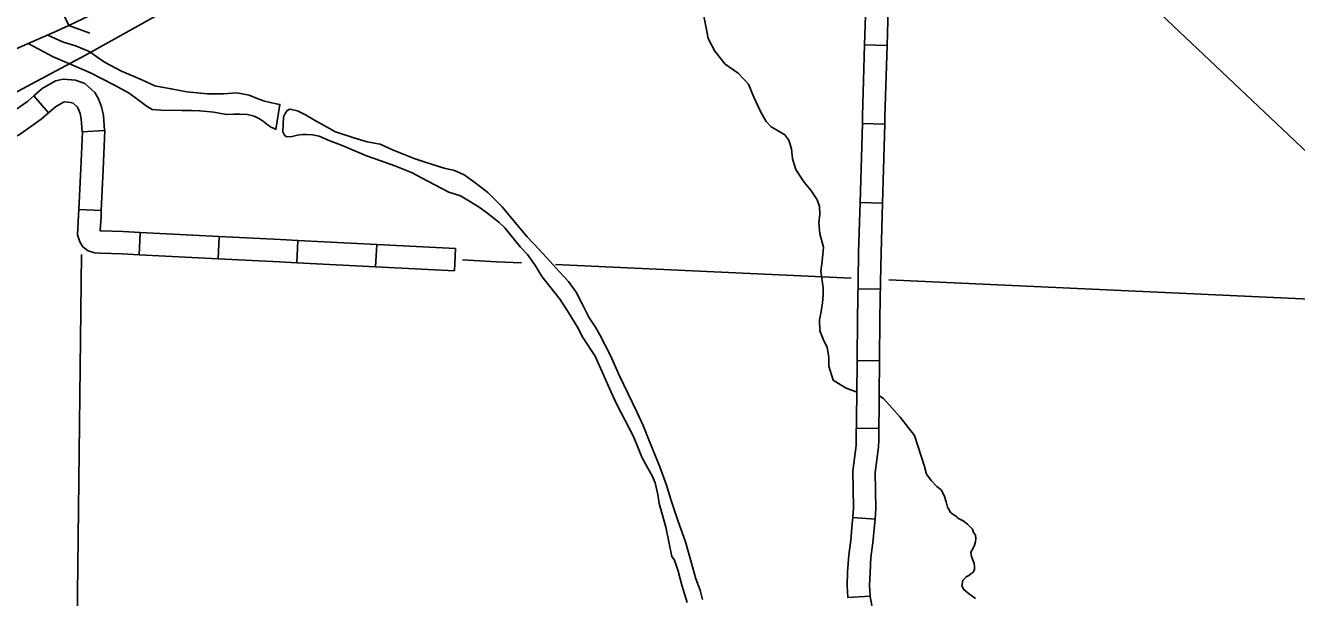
# Model space of a CAD drawing. Extents: x 1196286 to 1268366, y 2040822 to 2082115.
# Drawn here: x 1230571 to 1233761, y 2056680 to 2058115 of the extents above; entities that cross this region are included whole.
import ezdxf

# ---------------------------------------------------------------- set-up
doc = ezdxf.new("R2010")
doc.units = 0
for name, color, linetype in [('60', 7, 'Continuous'), ('61', 7, 'Continuous'), ('62', 7, 'Continuous'), ('Level 76', 7, 'Continuous'), ('Level 8', 7, 'Continuous'), ('Level 81', 7, 'Continuous'), ('Level 84', 7, 'Continuous')]:
    doc.layers.add(name, color=color, linetype=linetype)

msp = doc.modelspace()

# ---------------------------------------------------------------- linework, layer by layer
at = {"layer": '60'}
for points in [[(1230712, 2057540.5), (1230694.1, 2055979.1)], [(1231816.2, 2057519.4), (1231753, 2057522.4), (1231667.8, 2057526.7)], [(1232643.1, 2057481), (1231901.3, 2057515.5)], [(1234212.5, 2057409.1), (1232737.8, 2057476.7)]]:
    msp.add_lwpolyline(points, dxfattribs=at)
at = {"layer": '61'}
for p, q in [((1232676.9, 2058066.8), (1232733.1, 2058065.1)), ((1230629.7, 2057896.2), (1230592.9, 2057938.7)), ((1230713.5, 2057848.4), (1230769.7, 2057851.7)), ((1232727.4, 2057867.2), (1232671.2, 2057868.8)), ((1232721.7, 2057669.3), (1232665.5, 2057670.9)), ((1230705.6, 2057653.5), (1230761.8, 2057650.9)), ((1230856.9, 2057539.7), (1230859.7, 2057595.8)), ((1231054.6, 2057529.6), (1231057.5, 2057585.8)), ((1231252.4, 2057519.6), (1231255.2, 2057575.8)), ((1231450.1, 2057509.6), (1231453, 2057565.8)), ((1231647.9, 2057499.5), (1231650.7, 2057555.7)), ((1232716.6, 2057453.7), (1232660.3, 2057454.7)), ((1232658, 2057274.5), (1232714.2, 2057273.9)), ((1232712.5, 2057104.2), (1232656.3, 2057104.8)), ((1232703.1, 2056876.7), (1232647, 2056881.1)), ((1232703.1, 2056876.7), (1232703.1, 2056876.7)), ((1232691, 2056683.3), (1232634.9, 2056679.9))]:
    msp.add_line(p, q, dxfattribs=at)
for points in [[(1232682.6, 2058264.7), (1232680.4, 2058189.8), (1232676.9, 2058066.8)], [(1232733.1, 2058065.1), (1232736.7, 2058188.1), (1232738.8, 2058263.1)], [(1232671.2, 2057868.8), (1232671.8, 2057888), (1232676.9, 2058066.8)], [(1232727.4, 2057867.2), (1232728, 2057886.4), (1232733.1, 2058065.1)], [(1230592.9, 2057938.7), (1230613.8, 2057956.8), (1230646.5, 2057975.9), (1230666.5, 2057979.9), (1230696.8, 2057977.4), (1230720.4, 2057969.1), (1230745.2, 2057947), (1230754.9, 2057930.7), (1230762.4, 2057910.6), (1230767.4, 2057888.9), (1230769.7, 2057851.7)], [(1230535.6, 2057895.7), (1230576.4, 2057924.4), (1230592.9, 2057938.7)], [(1230629.7, 2057896.2), (1230646.7, 2057910.9), (1230666.7, 2057922.6), (1230669.7, 2057923.2), (1230684.9, 2057921.9), (1230691.3, 2057919.7), (1230701.3, 2057910.8), (1230704, 2057906.3), (1230708.4, 2057894.5), (1230711.5, 2057880.9), (1230713.5, 2057848.4)], [(1230446.4, 2057799.4), (1230480, 2057810), (1230555.4, 2057840.9), (1230611.1, 2057880), (1230629.7, 2057896.2)], [(1230714.4, 2057848.4), (1230710.3, 2057756.2), (1230705.6, 2057653.5)], [(1230770.8, 2057851.8), (1230766.5, 2057753.7), (1230761.8, 2057650.9)], [(1232665.5, 2057670.9), (1232671.2, 2057868.8)], [(1232721.7, 2057669.3), (1232727.4, 2057867.2)], [(1232665.5, 2057670.9), (1232661.9, 2057546.2), (1232660.6, 2057472.7)], [(1232716.9, 2057471.7), (1232718.2, 2057544.9), (1232721.7, 2057669.3)], [(1230705.6, 2057653.5), (1230705, 2057639.2), (1230701.8, 2057589.5), (1230707.6, 2057572.6), (1230715.8, 2057559.9), (1230729.2, 2057549.8), (1230744.4, 2057545), (1230759.4, 2057543.8), (1230814.5, 2057541.8), (1230856.9, 2057539.7)], [(1230761.8, 2057650.9), (1230761.2, 2057636.1), (1230758.8, 2057600.2), (1230762.7, 2057599.9), (1230817, 2057598), (1230859.7, 2057595.8)], [(1230859.7, 2057595.8), (1231057.5, 2057585.8)], [(1231057.5, 2057585.8), (1231211.6, 2057578), (1231255.2, 2057575.8)], [(1231255.2, 2057575.8), (1231453, 2057565.8)], [(1231453, 2057565.8), (1231650.7, 2057555.7)], [(1230856.9, 2057539.7), (1231054.6, 2057529.6)], [(1231054.6, 2057529.6), (1231208.8, 2057521.8), (1231252.4, 2057519.6)], [(1231252.4, 2057519.6), (1231450.1, 2057509.6)], [(1231450.1, 2057509.6), (1231647.9, 2057499.5)], [(1232660.6, 2057472.7), (1232659, 2057381.3), (1232658, 2057274.5)], [(1232714.2, 2057273.9), (1232715.3, 2057380.6), (1232716.9, 2057471.7)], [(1232656, 2057076.5), (1232657.1, 2057189.1), (1232658, 2057274.5)], [(1232712.3, 2057075.9), (1232713.4, 2057188.5), (1232714.2, 2057273.9)], [(1232647, 2056881.1), (1232648.8, 2056905.3), (1232647.1, 2056997.2), (1232655.9, 2057061.3), (1232656, 2057076.5)], [(1232703.1, 2056876.7), (1232705.1, 2056903.7), (1232703.4, 2056993.9), (1232712.1, 2057057.1), (1232712.3, 2057075.9)], [(1232647, 2056881.1), (1232645.8, 2056865.6), (1232641.9, 2056823.9), (1232636.9, 2056786.7), (1232634.3, 2056744.7), (1232633.1, 2056710), (1232634.9, 2056679.9)], [(1232691, 2056683.3), (1232689.4, 2056710.6), (1232690.5, 2056742), (1232692.9, 2056781.2), (1232697.8, 2056817.5), (1232701.8, 2056860.8), (1232703.1, 2056876.7)], [(1232699.7, 2056486.7), (1232694.6, 2056542.2), (1232694.9, 2056589.5), (1232695.7, 2056626.1), (1232694.6, 2056659.9), (1232691.1, 2056682.4), (1232691, 2056683.3)]]:
    msp.add_lwpolyline(points, dxfattribs=at)
at = {"layer": '62'}
for points in [[(1232272.3, 2058142.4), (1232279.4, 2058108.9), (1232284.6, 2058082.1), (1232301.1, 2058050.3), (1232327.2, 2058018), (1232359.5, 2057995.3), (1232385.3, 2057967.5), (1232399.1, 2057935.4), (1232416.2, 2057897.9), (1232429.8, 2057874), (1232442.7, 2057861), (1232459.8, 2057851), (1232476.9, 2057841), (1232486.8, 2057827), (1232493.6, 2057805.4), (1232496.3, 2057780.2), (1232504.2, 2057753.8), (1232522.5, 2057725.3), (1232543.5, 2057699.1), (1232557.8, 2057677.8), (1232564, 2057660.8), (1232564.5, 2057641.6), (1232562.3, 2057619.8), (1232564.9, 2057592.4), (1232573.8, 2057559.1), (1232570, 2057523.5), (1232567.4, 2057498.7), (1232573.2, 2057456.9), (1232573, 2057438.1), (1232571.6, 2057419.3), (1232567.9, 2057397.9), (1232563.9, 2057376.9), (1232564.6, 2057349.1), (1232573, 2057328.3), (1232583.2, 2057307.4), (1232587.3, 2057282.9), (1232586.7, 2057260.4), (1232598.2, 2057225.2), (1232611.5, 2057216.8), (1232630.5, 2057205.6), (1232655.4, 2057196.3)], [(1230578.2, 2058069.7), (1230641.2, 2058036.5), (1230734.8, 2057995.9), (1230793.1, 2057966.4), (1230831.9, 2057945.5), (1230858, 2057925.6), (1230874.5, 2057913.6)], [(1230895.8, 2057963.4), (1230863.1, 2057978.8), (1230812.4, 2058000.3), (1230769.7, 2058023.3), (1230731.1, 2058050), (1230699.9, 2058062.9), (1230664.6, 2058074.1), (1230627.6, 2058091)], [(1230874.5, 2057913.6), (1230889.1, 2057904.4), (1230911.2, 2057902.6), (1230963.6, 2057901.5), (1230967.8, 2057901.4), (1230988.4, 2057901.9), (1231008.2, 2057900.9), (1231027.3, 2057899.1), (1231044.1, 2057897.3), (1231062.1, 2057894.1), (1231076.6, 2057891.6), (1231094.3, 2057892.9), (1231109.6, 2057892.3), (1231128.7, 2057891.3), (1231145.1, 2057887.3), (1231157.4, 2057881.5), (1231167.8, 2057875), (1231174.1, 2057869.6), (1231181.5, 2057864.2), (1231188.6, 2057858.9), (1231193.8, 2057857.3), (1231200.1, 2057854.2), (1231209.9, 2057916.9), (1231208.1, 2057916.5), (1231201, 2057918.1), (1231185.7, 2057922.1), (1231171.5, 2057925.3), (1231152.8, 2057931.6), (1231133.1, 2057940.1), (1231102.1, 2057945.8), (1231068, 2057943.3), (1231027.9, 2057943.8), (1230976.6, 2057948.3), (1230941.1, 2057954.8), (1230900, 2057962.5), (1230895.8, 2057963.4)], [(1232231.4, 2056667.4), (1232218.1, 2056710.8), (1232208.9, 2056745.9), (1232199.5, 2056773.5), (1232193.2, 2056782.6), (1232178.5, 2056856.9), (1232167.8, 2056892.4), (1232161.7, 2056916.2), (1232158.3, 2056938.4), (1232151.5, 2056967.4), (1232143.5, 2056985.6), (1232132.6, 2057004.9), (1232117.6, 2057032.2), (1232106, 2057061.7), (1232096.2, 2057085.5), (1232054.9, 2057164), (1232040, 2057196.9), (1232021.1, 2057240.4), (1232011.3, 2057262.7), (1232000.8, 2057285.4), (1231970.3, 2057332.1), (1231956.4, 2057358.6), (1231933.7, 2057395), (1231912.8, 2057427.3), (1231867.5, 2057484.7), (1231849.9, 2057514.3), (1231830.8, 2057540.1), (1231813.1, 2057559.9), (1231774.4, 2057607.1), (1231758.8, 2057621.6), (1231728.1, 2057645.7), (1231712.1, 2057657.2), (1231688.4, 2057672.9), (1231663.1, 2057687.6), (1231634, 2057697), (1231581.2, 2057724.8), (1231540.3, 2057746.1), (1231498.5, 2057762.8), (1231463.5, 2057775.7), (1231427, 2057787.9), (1231370, 2057812.4), (1231355.1, 2057818.2), (1231334.9, 2057825.3), (1231308.1, 2057836.9), (1231291.7, 2057840.5), (1231276.4, 2057841.5), (1231267, 2057841.2), (1231253.9, 2057839.5), (1231240.3, 2057836.7), (1231226.5, 2057835.8), (1231221.3, 2057839.6), (1231216.9, 2057847.9), (1231218.9, 2057885.9), (1231223.5, 2057894.1), (1231228.1, 2057901.6), (1231234.9, 2057905.2), (1231253.9, 2057900.5), (1231274, 2057890.8), (1231297.1, 2057877.7), (1231341.7, 2057852.6), (1231346.9, 2057849.2), (1231395.4, 2057833.1), (1231428.6, 2057823.2), (1231461.4, 2057817.1), (1231492.7, 2057803.1), (1231547.1, 2057780.9), (1231576.6, 2057771.5)], [(1231576.6, 2057771.5), (1231622.1, 2057757.3), (1231647.8, 2057751), (1231672, 2057740.5), (1231699.1, 2057721.3), (1231731.7, 2057695.7), (1231767.6, 2057659.8), (1231799.3, 2057621.8), (1231830.3, 2057585.2), (1231860.5, 2057552.9), (1231887.5, 2057523.9), (1231911.5, 2057496.9), (1231934, 2057472.9), (1231953.5, 2057446.3), (1231968.5, 2057417.1), (1231985.2, 2057383.4), (1232001.4, 2057358.4), (1232012.4, 2057338.7), (1232039, 2057286.8), (1232060.8, 2057237.6), (1232083.8, 2057190.6), (1232105.3, 2057146), (1232120.9, 2057111.9), (1232135.4, 2057076), (1232150.3, 2057038.9), (1232163, 2057007.9), (1232179.9, 2056962.2), (1232191.8, 2056923.6), (1232207.9, 2056873), (1232227.5, 2056819.7), (1232241.1, 2056772.5), (1232253.5, 2056726.9), (1232264, 2056698.9), (1232270.1, 2056674.7)], [(1232712.7, 2057187), (1232724.1, 2057179), (1232766.5, 2057132.8), (1232802.1, 2057086.7), (1232827.1, 2057008.5), (1232832.5, 2056989.6), (1232843.5, 2056973.3), (1232858.3, 2056958.8), (1232869, 2056950), (1232876.3, 2056936), (1232881.3, 2056920.5), (1232884.9, 2056906.5), (1232893, 2056892.5), (1232908.5, 2056882.1), (1232910.8, 2056879.5), (1232923.8, 2056872.1), (1232934.9, 2056864.1), (1232941.6, 2056857.2), (1232947.5, 2056851.5), (1232950.4, 2056843.2), (1232954.8, 2056836.3), (1232956.1, 2056827.3), (1232954.9, 2056820.6), (1232952.5, 2056811.6), (1232949.1, 2056803.7), (1232943.7, 2056793.6), (1232945.4, 2056782.7), (1232951.9, 2056765.7), (1232952.9, 2056758.2), (1232952.5, 2056751.4), (1232950.5, 2056745.8), (1232948.6, 2056743.2), (1232943.7, 2056739.5), (1232938, 2056735.4), (1232932, 2056732.1), (1232923.2, 2056722.8), (1232920.8, 2056709.7), (1232925.6, 2056699.9), (1232936.7, 2056691.1), (1232954.8, 2056677.3)]]:
    msp.add_lwpolyline(points, dxfattribs=at)
at = {"layer": 'Level 76'}
msp.add_lwpolyline([(1230733.1, 2058096), (1230680.2, 2058115.1)], dxfattribs=at)
at = {"layer": 'Level 8'}
msp.add_line((1243668.8, 2048450.6), (1232402.8, 2059105.7), dxfattribs=at)
at = {"layer": 'Level 81'}
for points in [[(1232843.5, 2059217.9), (1231651.7, 2058559.1), (1230722.4, 2058040.9), (1230500.2, 2057922.6), (1230464.3, 2057903.9), (1230407.8, 2057880.2), (1230370.2, 2057864.6), (1230342.3, 2057857.1), (1230311.2, 2057850), (1230256.3, 2057834.9), (1230170, 2057825.2), (1230023.6, 2057805.8), (1229812.4, 2057777.5), (1229032.6, 2057674.8), (1227877.5, 2057519.3), (1227224.9, 2057432.8), (1226438.4, 2057327.5), (1226182.7, 2057296.1)], [(1232843.5, 2059217.9), (1231651.7, 2058559.1), (1230722.4, 2058040.9), (1230500.2, 2057922.6), (1230464.3, 2057903.9), (1230407.8, 2057880.2), (1230370.2, 2057864.6), (1230342.3, 2057857.1), (1230311.2, 2057850), (1230256.3, 2057834.9), (1230170, 2057825.2), (1230023.6, 2057805.8), (1229812.4, 2057777.5), (1229032.6, 2057674.8), (1227877.5, 2057519.3), (1227224.9, 2057432.8), (1226438.4, 2057327.5), (1226182.7, 2057296.1)], [(1231651.7, 2058559.1), (1230722.4, 2058040.9), (1230500.2, 2057922.6), (1230464.3, 2057903.9), (1230407.8, 2057880.2), (1230370.2, 2057864.6), (1230342.3, 2057857.1), (1230311.2, 2057850), (1230256.3, 2057834.9), (1230170, 2057825.2), (1230023.6, 2057805.8), (1229812.4, 2057777.5), (1229032.6, 2057674.8), (1227877.5, 2057519.3), (1227224.9, 2057432.8)]]:
    msp.add_lwpolyline(points, dxfattribs=at)
at = {"layer": 'Level 84'}
for points in [[(1230680.2, 2058115.1), (1230750.3, 2058148.1), (1230891.3, 2058217.9), (1231194.8, 2058383), (1231361.6, 2058477.6), (1231808.9, 2058723.5), (1232315.8, 2059004.9), (1232792.2, 2059264.6)], [(1230640.2, 2058199.9), (1230680.2, 2058115.1)], [(1230680.2, 2058115.1), (1230643.5, 2058097.8), (1230474.2, 2058024.9)]]:
    msp.add_lwpolyline(points, dxfattribs=at)

doc.saveas('drawing.dxf')
